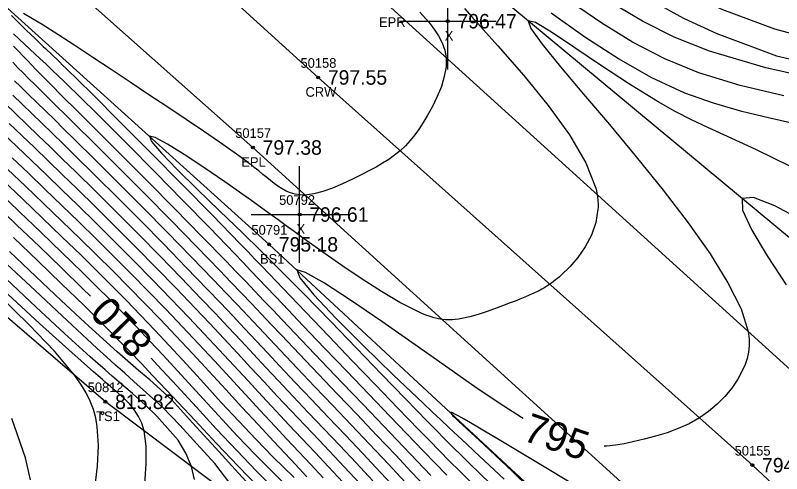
# Model space of a CAD drawing. Extents: x 1378535 to 1380697, y 997729 to 1000024.
# Drawn here: x 1378667.4 to 1378746.7, y 999815.4 to 999862.9 of the extents above; entities that cross this region are included whole.
import ezdxf

# ---------------------------------------------------------------- set-up
doc = ezdxf.new("R2010")
doc.units = 0
for name, color, linetype in [('RD_DTM_BkLn1', 7, 'Continuous'), ('RD_DTM_BkLn2', 7, 'Continuous'), ('RD_DTM_BkLn_txCode', 7, 'Continuous'), ('RD_DTM_Major1', 7, 'Continuous'), ('RD_DTM_Major1_Lbl', 7, 'Continuous'), ('RD_DTM_Minor1', 7, 'Continuous'), ('RD_EX_Misc', 7, 'Continuous'), ('RD_EX_Misc_txCode', 7, 'Continuous'), ('RD_EX_Road', 7, 'Continuous'), ('RD_EX_Road_txCode', 7, 'Continuous'), ('RD_EX_TX_Misc_ELEV', 7, 'Continuous'), ('RD_EX_TX_Road_ELEV', 7, 'Continuous'), ('RD_HC_Survey_ELEV', 7, 'Continuous'), ('RD_HC_Survey_txCode', 7, 'Continuous'), ('RD_SMD_Locator', 7, 'Continuous')]:
    doc.layers.add(name, color=color, linetype=linetype)

msp = doc.modelspace()

# ---------------------------------------------------------------- linework, layer by layer
at = {"layer": 'RD_DTM_BkLn1'}
msp.add_lwpolyline([(1379201.7, 999398.205), (1379156.533, 999438.891), (1379112.084, 999479.847), (1379066.495, 999520.561), (1379020.821, 999562.613), (1378974.239, 999604.981), (1378928.957, 999646.778), (1378882.739, 999688.619), (1378834.578, 999733.071), (1378787.698, 999775.121), (1378743.642, 999816.274), (1378698.706, 999856.431), (1378652.056, 999898.787), (1378607.023, 999939.646), (1378604.538, 999941.267)], dxfattribs=at)
at = {"layer": 'RD_DTM_BkLn2'}
for points in [[(1378843.617, 999885.073), (1378833.284, 999869.798), (1378802.971, 999829.09), (1378773.742, 999822.488), (1378758.678, 999830.541), (1378715.181, 999866.671), (1378674.59, 999902.834), (1378646.18, 999933.076), (1378637.895, 999948.377), (1378638.183, 999977.043)], [(1378760.972, 999750.758), (1378735.038, 999800.678), (1378693.628, 999839.142), (1378650.843, 999877.81), (1378599.986, 999906.202), (1378575.293, 999908.279)], [(1378753.21, 999744.316), (1378718.796, 999791.159), (1378676.682, 999822.843), (1378639.622, 999854.713), (1378600.054, 999886.249), (1378588.163, 999885.418), (1378551.81, 999886.228), (1378537.215, 999880.675)]]:
    msp.add_lwpolyline(points, dxfattribs=at)
at = {"layer": 'RD_DTM_Major1'}
for points in [[(1378719.45, 999877.341), (1378720.243, 999876.756), (1378722.953, 999874.721), (1378725.599, 999872.712), (1378727.796, 999871.046), (1378730.011, 999869.424), (1378732.318, 999867.851), (1378734.792, 999866.331), (1378737.51, 999864.871), (1378740.545, 999863.476), (1378745.923, 999861.481), (1378751.833, 999859.863)], [(1378747.504, 999847.256), (1378744.07, 999848.935), (1378742.356, 999849.729), (1378740.682, 999850.49), (1378739.024, 999851.253), (1378737.357, 999852.051), (1378735.658, 999852.921), (1378733.902, 999853.895), (1378730.913, 999855.732), (1378727.929, 999857.706), (1378725.171, 999859.583), (1378722.859, 999861.129), (1378721.213, 999862.11), (1378720.452, 999862.293), (1378720.726, 999861.511), (1378721.904, 999859.871), (1378723.784, 999857.547), (1378726.164, 999854.713), (1378728.844, 999851.544), (1378731.621, 999848.213), (1378734.412, 999844.749), (1378736.992, 999841.37), (1378739.261, 999838.147), (1378741.12, 999835.151), (1378742.469, 999832.455), (1378743.21, 999830.13), (1378743.314, 999829.358), (1378743.325, 999828.64), (1378743.254, 999827.965), (1378743.109, 999827.326), (1378742.9, 999826.71), (1378742.637, 999826.109), (1378742.127, 999825.175), (1378741.512, 999824.267), (1378740.8, 999823.399), (1378739.999, 999822.585), (1378739.116, 999821.838), (1378738.161, 999821.172), (1378737.094, 999820.575), (1378735.973, 999820.067), (1378734.814, 999819.638), (1378733.632, 999819.273), (1378732.446, 999818.96), (1378731.27, 999818.687), (1378730.378, 999818.498), (1378729.49, 999818.345), (1378728.594, 999818.245), (1378728.308, 999818.236)], [(1378667.086, 999858.003), (1378667.635, 999857.44), (1378668.17, 999856.896), (1378668.699, 999856.362), (1378669.404, 999855.658), (1378670.123, 999854.946), (1378670.87, 999854.21), (1378671.658, 999853.435), (1378672.501, 999852.606), (1378673.411, 999851.71), (1378675.642, 999849.496), (1378678.139, 999847), (1378680.79, 999844.334), (1378683.479, 999841.61), (1378686.096, 999838.94), (1378688.525, 999836.435), (1378689.67, 999835.243), (1378690.756, 999834.105), (1378691.802, 999833.004), (1378692.829, 999831.919), (1378693.855, 999830.833), (1378694.903, 999829.728), (1378696.76, 999827.772), (1378698.704, 999825.733), (1378700.703, 999823.639), (1378702.728, 999821.516), (1378704.75, 999819.393), (1378706.738, 999817.298), (1378708.343, 999815.599), (1378709.918, 999813.932)], [(1378666.061, 999850.672), (1378667.522, 999849.271), (1378669.031, 999847.827), (1378670.586, 999846.337), (1378672.184, 999844.797), (1378673.822, 999843.206), (1378675.73, 999841.331), (1378677.668, 999839.405), (1378679.614, 999837.447), (1378681.551, 999835.476), (1378683.458, 999833.511), (1378685.315, 999831.57), (1378686.908, 999829.883), (1378688.456, 999828.227), (1378689.966, 999826.6), (1378691.448, 999824.998), (1378692.91, 999823.418), (1378694.362, 999821.857), (1378695.681, 999820.449), (1378697.014, 999819.032), (1378698.378, 999817.586), (1378699.788, 999816.089), (1378701.262, 999814.52)], [(1378675.132, 999833.794), (1378674.361, 999834.556), (1378672.173, 999836.687), (1378669.862, 999838.91), (1378667.485, 999841.181), (1378665.094, 999843.459)], [(1378680.75, 999814.311), (1378680.917, 999816.409), (1378680.913, 999818.258), (1378680.7, 999819.82), (1378680.454, 999820.625), (1378680.12, 999821.335), (1378679.7, 999821.979), (1378679.198, 999822.581), (1378678.617, 999823.17), (1378677.959, 999823.772), (1378677.597, 999824.09), (1378677.215, 999824.422), (1378676.811, 999824.769), (1378676.385, 999825.134), (1378675.935, 999825.521), (1378675.46, 999825.932), (1378672.885, 999828.208), (1378669.875, 999830.937), (1378666.585, 999833.972), (1378663.165, 999837.172), (1378659.768, 999840.392), (1378656.894, 999843.154)], [(1378719.926, 999821.114), (1378719.757, 999821.21), (1378717.422, 999822.697), (1378714.91, 999824.402), (1378712.221, 999826.284), (1378708.754, 999828.727), (1378705.279, 999831.157), (1378702.056, 999833.362), (1378699.343, 999835.128), (1378697.398, 999836.242), (1378696.482, 999836.491), (1378696.808, 999835.676), (1378698.255, 999833.932), (1378700.54, 999831.511), (1378703.376, 999828.664), (1378706.48, 999825.64), (1378709.565, 999822.692), (1378710.489, 999821.818), (1378711.389, 999820.97), (1378712.271, 999820.142), (1378713.143, 999819.326), (1378714.01, 999818.518), (1378714.878, 999817.71), (1378717.964, 999814.839)], [(1378694.284, 999813.703), (1378692.312, 999815.668), (1378690.269, 999817.793), (1378688.189, 999820.015), (1378686.107, 999822.272), (1378684.058, 999824.503), (1378682.077, 999826.644), (1378681.414, 999827.35)]]:
    msp.add_lwpolyline(points, dxfattribs=at)
at = {"layer": 'RD_DTM_Minor1'}
for points in [[(1378746.896, 999854.541), (1378742.392, 999855.583), (1378738.097, 999856.909), (1378734.573, 999858.374), (1378731.251, 999860.101), (1378728.059, 999862.056), (1378724.925, 999864.202)], [(1378751.345, 999856.027), (1378745.027, 999857.422), (1378739.222, 999859.149), (1378735.565, 999860.616), (1378732.268, 999862.264), (1378729.236, 999864.071)], [(1378733.45, 999864.249), (1378736.523, 999862.575), (1378739.978, 999860.969), (1378746.155, 999858.658), (1378752.854, 999857.13)], [(1378709.236, 999863.198), (1378709.544, 999862.847), (1378710.141, 999862.148), (1378710.686, 999861.453), (1378711.159, 999860.749), (1378711.541, 999860.026), (1378711.812, 999859.271), (1378711.951, 999858.473), (1378711.936, 999857.522), (1378711.761, 999856.523), (1378711.451, 999855.494), (1378711.034, 999854.458), (1378710.539, 999853.434), (1378709.991, 999852.441), (1378709.58, 999851.76), (1378709.152, 999851.108), (1378708.703, 999850.488), (1378708.23, 999849.903), (1378707.727, 999849.356), (1378707.192, 999848.848), (1378706.618, 999848.379), (1378706.011, 999847.946), (1378705.372, 999847.541), (1378704.705, 999847.156), (1378704.014, 999846.783), (1378703.301, 999846.416), (1378702.272, 999845.903), (1378701.23, 999845.413), (1378700.196, 999844.975), (1378699.192, 999844.616), (1378698.243, 999844.364), (1378697.369, 999844.249), (1378696.826, 999844.259), (1378696.322, 999844.338), (1378695.849, 999844.478), (1378695.398, 999844.671), (1378694.963, 999844.91), (1378694.536, 999845.186), (1378694.163, 999845.455), (1378693.783, 999845.747), (1378693.392, 999846.06), (1378692.981, 999846.394), (1378692.547, 999846.749), (1378692.081, 999847.122), (1378691.964, 999847.215), (1378691.845, 999847.308), (1378691.723, 999847.403), (1378691.599, 999847.498), (1378691.473, 999847.595), (1378691.345, 999847.693), (1378690.018, 999848.667), (1378688.503, 999849.731), (1378686.829, 999850.872), (1378685.028, 999852.079), (1378683.13, 999853.341), (1378681.168, 999854.646), (1378679.229, 999855.941), (1378677.289, 999857.239), (1378675.378, 999858.511), (1378673.527, 999859.731), (1378671.768, 999860.871), (1378670.13, 999861.904), (1378669.124, 999862.518), (1378668.216, 999863.052)], [(1378713.859, 999863.561), (1378714.623, 999862.711), (1378717.3, 999859.719), (1378719.99, 999856.625), (1378722.52, 999853.515), (1378724.719, 999850.476), (1378726.416, 999847.598), (1378727.44, 999844.967), (1378727.468, 999844.854), (1378727.494, 999844.743), (1378727.518, 999844.631), (1378727.541, 999844.521), (1378727.561, 999844.411), (1378727.58, 999844.302), (1378727.589, 999844.249), (1378727.597, 999844.196), (1378727.619, 999844.038), (1378727.625, 999843.985), (1378727.646, 999843.781), (1378727.661, 999843.579), (1378727.669, 999843.378), (1378727.672, 999843.18), (1378727.669, 999842.982), (1378727.66, 999842.787), (1378727.44, 999841.407), (1378726.986, 999840.106), (1378726.351, 999838.897), (1378725.59, 999837.797), (1378724.755, 999836.821), (1378723.9, 999835.983), (1378723.691, 999835.798), (1378723.484, 999835.622), (1378723.279, 999835.456), (1378723.076, 999835.298), (1378722.875, 999835.15), (1378722.677, 999835.01), (1378722.472, 999834.873), (1378722.269, 999834.744), (1378722.067, 999834.623), (1378721.865, 999834.508), (1378721.663, 999834.398), (1378721.46, 999834.292), (1378721.01, 999834.074), (1378720.55, 999833.867), (1378720.078, 999833.668), (1378719.592, 999833.472), (1378719.091, 999833.277), (1378718.572, 999833.077), (1378717.775, 999832.769), (1378716.948, 999832.457), (1378716.103, 999832.156), (1378715.251, 999831.879), (1378714.402, 999831.64), (1378713.569, 999831.454), (1378713.231, 999831.397), (1378712.895, 999831.353), (1378712.561, 999831.324), (1378712.227, 999831.313), (1378711.891, 999831.323), (1378711.552, 999831.354), (1378711.141, 999831.423), (1378710.719, 999831.525), (1378710.285, 999831.659), (1378709.836, 999831.824), (1378709.368, 999832.02), (1378708.88, 999832.244), (1378707.167, 999833.137), (1378705.27, 999834.258), (1378703.248, 999835.547), (1378701.163, 999836.949), (1378699.074, 999838.407), (1378697.042, 999839.864), (1378696.212, 999840.469), (1378695.39, 999841.069), (1378694.568, 999841.671), (1378693.732, 999842.282), (1378692.873, 999842.907), (1378691.978, 999843.552), (1378691.842, 999843.649), (1378691.706, 999843.747), (1378691.568, 999843.846), (1378691.289, 999844.044), (1378691.149, 999844.145), (1378689.026, 999845.636), (1378686.861, 999847.116), (1378684.827, 999848.456), (1378683.096, 999849.527), (1378681.842, 999850.198), (1378681.238, 999850.34), (1378681.456, 999849.79), (1378682.475, 999848.597), (1378684.111, 999846.907), (1378686.182, 999844.863), (1378688.503, 999842.613), (1378690.893, 999840.299), (1378691.499, 999839.708), (1378692.099, 999839.122), (1378692.693, 999838.539), (1378693.284, 999837.956), (1378693.873, 999837.374), (1378694.46, 999836.79), (1378697.244, 999833.986), (1378699.997, 999831.167), (1378702.685, 999828.386), (1378705.273, 999825.696), (1378707.725, 999823.149), (1378710.007, 999820.8), (1378710.903, 999819.887), (1378711.778, 999819.004), (1378712.648, 999818.135), (1378713.527, 999817.266), (1378714.43, 999816.382), (1378715.373, 999815.47), (1378717.83, 999813.118)], [(1378748.351, 999851.554), (1378745.457, 999852.211), (1378742.54, 999852.914), (1378739.607, 999853.751), (1378736.663, 999854.81), (1378733.224, 999856.407), (1378729.774, 999858.36), (1378726.311, 999860.606), (1378722.828, 999863.082)], [(1378666.967, 999862.843), (1378667.655, 999862.148), (1378668.482, 999861.342), (1378669.409, 999860.453), (1378669.616, 999860.255), (1378669.826, 999860.054), (1378670.039, 999859.851), (1378670.255, 999859.645), (1378670.473, 999859.435), (1378670.695, 999859.223), (1378670.994, 999858.936), (1378671.298, 999858.642), (1378671.609, 999858.342), (1378671.927, 999858.035), (1378672.253, 999857.719), (1378672.586, 999857.395), (1378675.267, 999854.761), (1378678.261, 999851.782), (1378681.43, 999848.597), (1378684.64, 999845.347), (1378687.754, 999842.169), (1378690.637, 999839.203), (1378691.411, 999838.402), (1378692.161, 999837.623), (1378692.896, 999836.859), (1378693.622, 999836.103), (1378694.346, 999835.347), (1378695.077, 999834.583), (1378697.406, 999832.149), (1378699.81, 999829.635), (1378702.239, 999827.098), (1378704.639, 999824.597), (1378706.956, 999822.19), (1378709.139, 999819.934), (1378710.22, 999818.823), (1378711.27, 999817.751), (1378712.308, 999816.7), (1378713.357, 999815.649), (1378714.436, 999814.581)], [(1378667.163, 999860.951), (1378667.757, 999860.399), (1378668.324, 999859.87), (1378668.867, 999859.363), (1378669.39, 999858.874), (1378669.895, 999858.4), (1378670.543, 999857.79), (1378671.173, 999857.194), (1378671.793, 999856.602), (1378672.413, 999856.008), (1378673.041, 999855.402), (1378673.685, 999854.775), (1378676.216, 999852.284), (1378678.969, 999849.532), (1378681.835, 999846.634), (1378684.707, 999843.703), (1378687.475, 999840.854), (1378690.032, 999838.2), (1378690.906, 999837.287), (1378691.749, 999836.404), (1378692.572, 999835.539), (1378694.208, 999833.818), (1378695.045, 999832.937), (1378697.153, 999830.724), (1378699.374, 999828.398), (1378701.654, 999826.015), (1378703.937, 999823.632), (1378706.172, 999821.302), (1378709.57, 999817.765), (1378710.798, 999816.493), (1378712.009, 999815.247)], [(1378667.186, 999859.673), (1378667.678, 999859.151), (1378668.15, 999858.653), (1378668.606, 999858.174), (1378669.053, 999857.71), (1378669.494, 999857.255), (1378670.081, 999856.657), (1378670.678, 999856.053), (1378671.296, 999855.433), (1378671.945, 999854.784), (1378672.637, 999854.095), (1378673.381, 999853.354), (1378675.656, 999851.083), (1378678.25, 999848.484), (1378681.031, 999845.686), (1378683.868, 999842.819), (1378686.629, 999840.01), (1378689.182, 999837.39), (1378690.218, 999836.317), (1378691.205, 999835.29), (1378692.159, 999834.293), (1378693.096, 999833.309), (1378694.035, 999832.323), (1378694.991, 999831.318), (1378696.978, 999829.234), (1378699.061, 999827.053), (1378701.198, 999824.816), (1378703.35, 999822.565), (1378705.474, 999820.34), (1378707.53, 999818.183), (1378708.964, 999816.676), (1378710.361, 999815.21)], [(1378667.282, 999856.095), (1378667.903, 999855.477), (1378668.733, 999854.659), (1378669.583, 999853.828), (1378670.468, 999852.966), (1378671.4, 999852.059), (1378672.394, 999851.089), (1378673.462, 999850.041), (1378675.649, 999847.879), (1378678.046, 999845.488), (1378680.56, 999842.959), (1378683.1, 999840.384), (1378685.571, 999837.854), (1378687.883, 999835.462), (1378689.128, 999834.16), (1378690.308, 999832.917), (1378691.444, 999831.714), (1378692.557, 999830.53), (1378693.67, 999829.348), (1378694.802, 999828.148), (1378696.542, 999826.311), (1378698.353, 999824.407), (1378700.217, 999822.451), (1378702.117, 999820.457), (1378704.033, 999818.441), (1378705.948, 999816.416), (1378707.722, 999814.531)], [(1378667.1, 999854.603), (1378668.064, 999853.662), (1378669.054, 999852.701), (1378670.085, 999851.704), (1378671.166, 999850.658), (1378672.312, 999849.546), (1378673.533, 999848.352), (1378675.667, 999846.248), (1378677.957, 999843.966), (1378680.332, 999841.577), (1378682.719, 999839.153), (1378685.047, 999836.766), (1378687.244, 999834.485), (1378688.583, 999833.08), (1378689.855, 999831.733), (1378691.082, 999830.427), (1378692.284, 999829.143), (1378693.482, 999827.864), (1378694.695, 999826.572), (1378696.325, 999824.847), (1378698.01, 999823.073), (1378699.743, 999821.251), (1378701.518, 999819.386), (1378703.326, 999817.479), (1378705.161, 999815.534), (1378707.101, 999813.465)], [(1378666.29, 999853.738), (1378667.395, 999852.665), (1378668.535, 999851.565), (1378669.719, 999850.426), (1378670.954, 999849.236), (1378672.252, 999847.98), (1378673.619, 999846.648), (1378675.689, 999844.61), (1378677.866, 999842.442), (1378680.099, 999840.196), (1378682.334, 999837.924), (1378684.52, 999835.678), (1378686.605, 999833.51), (1378688.033, 999832.005), (1378689.397, 999830.555), (1378690.717, 999829.144), (1378692.009, 999827.757), (1378693.293, 999826.381), (1378694.586, 999824.999), (1378696.11, 999823.382), (1378697.674, 999821.732), (1378699.279, 999820.04), (1378700.93, 999818.301), (1378702.628, 999816.507), (1378704.375, 999814.65)], [(1378666.728, 999851.668), (1378668.025, 999850.422), (1378669.368, 999849.133), (1378670.762, 999847.794), (1378672.21, 999846.396), (1378673.716, 999844.931), (1378675.711, 999842.97), (1378677.77, 999840.921), (1378679.86, 999838.819), (1378681.945, 999836.699), (1378683.991, 999834.593), (1378685.962, 999832.537), (1378687.475, 999830.939), (1378688.931, 999829.386), (1378690.345, 999827.868), (1378691.731, 999826.375), (1378693.103, 999824.898), (1378694.475, 999823.428), (1378695.896, 999821.915), (1378697.342, 999820.384), (1378698.825, 999818.819), (1378700.354, 999817.203), (1378701.94, 999815.522), (1378703.593, 999813.76)], [(1378667.028, 999848.114), (1378668.707, 999846.509), (1378670.425, 999844.864), (1378672.17, 999843.185), (1378673.932, 999841.475), (1378675.745, 999839.696), (1378677.557, 999837.896), (1378679.362, 999836.081), (1378681.152, 999834.258), (1378682.921, 999832.432), (1378684.662, 999830.611), (1378686.33, 999828.841), (1378687.967, 999827.085), (1378689.575, 999825.347), (1378691.156, 999823.632), (1378692.712, 999821.945), (1378694.245, 999820.289), (1378695.463, 999818.982), (1378696.688, 999817.673), (1378697.94, 999816.338), (1378699.237, 999814.952)], [(1378697.543, 999815.062), (1378696.376, 999816.295), (1378695.238, 999817.504), (1378694.107, 999818.714), (1378692.476, 999820.477), (1378690.818, 999822.28), (1378689.137, 999824.112), (1378687.436, 999825.961), (1378685.718, 999827.815), (1378683.987, 999829.661), (1378682.37, 999831.359), (1378680.742, 999833.045), (1378679.099, 999834.721), (1378677.438, 999836.394), (1378675.754, 999838.066), (1378674.046, 999839.742), (1378672.169, 999841.562), (1378670.279, 999843.379), (1378668.397, 999845.179), (1378666.542, 999846.949)], [(1378696.221, 999814.985), (1378695.135, 999816.03), (1378694.062, 999817.091), (1378692.276, 999818.921), (1378690.478, 999820.826), (1378688.675, 999822.779), (1378686.871, 999824.754), (1378685.073, 999826.724), (1378683.287, 999828.663), (1378681.8, 999830.25), (1378680.314, 999831.81), (1378678.817, 999833.353), (1378677.3, 999834.892), (1378675.751, 999836.44), (1378674.158, 999838.01), (1378672.175, 999839.937), (1378670.144, 999841.891), (1378668.096, 999843.847), (1378666.064, 999845.785)], [(1378695.086, 999814.497), (1378694.146, 999815.404), (1378692.253, 999817.308), (1378690.327, 999819.325), (1378688.389, 999821.412), (1378686.454, 999823.525), (1378684.54, 999825.622), (1378682.666, 999827.658), (1378681.284, 999829.136), (1378679.918, 999830.573), (1378678.549, 999831.988), (1378677.162, 999833.399), (1378675.739, 999834.824), (1378674.262, 999836.281), (1378672.176, 999838.311), (1378670.005, 999840.399), (1378667.793, 999842.513), (1378665.581, 999844.62)], [(1378748.95, 999841.539), (1378745.958, 999843.118), (1378743.756, 999843.997), (1378742.6, 999843.896), (1378742.631, 999842.701), (1378743.589, 999840.622), (1378745.186, 999837.943), (1378747.135, 999834.949)], [(1378692.521, 999814.008), (1378690.408, 999816.183), (1378688.19, 999818.52), (1378685.933, 999820.926), (1378683.704, 999823.309), (1378681.569, 999825.58), (1378680.369, 999826.841), (1378679.203, 999828.053), (1378678.05, 999829.236), (1378676.889, 999830.412), (1378675.698, 999831.603), (1378674.454, 999832.831), (1378672.154, 999835.071), (1378669.699, 999837.433), (1378667.156, 999839.863)], [(1378692.767, 999812.918), (1378690.472, 999815.438), (1378688.08, 999818.061), (1378685.707, 999820.664), (1378683.51, 999823.077), (1378681.277, 999825.111), (1378680.116, 999826.098), (1378678.999, 999827.065), (1378677.904, 999828.027), (1378676.812, 999829.002), (1378675.702, 999830.008), (1378674.554, 999831.061), (1378672.097, 999833.347), (1378669.476, 999835.822), (1378666.763, 999838.415)], [(1378689.548, 999814.429), (1378688.003, 999816.455), (1378686.154, 999818.485), (1378684.378, 999820.433), (1378682.584, 999822.269), (1378680.602, 999824.07), (1378679.632, 999824.942), (1378678.681, 999825.798), (1378677.734, 999826.65), (1378676.78, 999827.513), (1378675.805, 999828.398), (1378674.796, 999829.321), (1378672.193, 999831.73), (1378669.399, 999834.352), (1378666.494, 999837.108)], [(1378685.897, 999814.808), (1378685.601, 999816.133), (1378685.02, 999817.532), (1378684.205, 999818.855), (1378683.12, 999820.123), (1378682.01, 999821.341), (1378680.789, 999822.522), (1378679.471, 999823.694), (1378678.79, 999824.289), (1378678.1, 999824.89), (1378677.393, 999825.506), (1378676.664, 999826.144), (1378675.907, 999826.81), (1378675.117, 999827.512), (1378672.45, 999829.929), (1378669.513, 999832.651), (1378666.412, 999835.572)], [(1378675.601, 999813.875), (1378675.863, 999816.181), (1378675.955, 999818.316), (1378675.835, 999820.25), (1378675.674, 999821.172), (1378675.435, 999822.053), (1378675.107, 999822.914), (1378674.68, 999823.775), (1378674.146, 999824.659), (1378673.493, 999825.585), (1378671.409, 999828.079), (1378668.746, 999830.855), (1378665.679, 999833.818)], [(1378668.926, 999814.743), (1378668.395, 999817.046), (1378667.005, 999821.127)], [(1378726.209, 999813.629), (1378722.952, 999815.59), (1378719.835, 999817.456), (1378717.075, 999819.105), (1378716.098, 999819.69), (1378715.223, 999820.212), (1378714.455, 999820.667), (1378713.8, 999821.049), (1378713.265, 999821.353), (1378712.854, 999821.572), (1378712.709, 999821.643), (1378712.592, 999821.694), (1378712.505, 999821.724), (1378712.448, 999821.732), (1378712.421, 999821.718), (1378712.427, 999821.681), (1378712.467, 999821.615), (1378712.543, 999821.522), (1378712.654, 999821.402), (1378712.8, 999821.254), (1378712.98, 999821.078), (1378713.193, 999820.875), (1378713.267, 999820.805), (1378713.345, 999820.732), (1378713.426, 999820.656), (1378713.51, 999820.578), (1378713.597, 999820.497), (1378713.687, 999820.413), (1378715.866, 999818.402), (1378718.826, 999815.619), (1378722.275, 999812.236)]]:
    msp.add_lwpolyline(points, dxfattribs=at)
at = {"layer": 'RD_EX_Misc'}
for p, q in [((1378712.117, 999857.256), (1378712.117, 999867.256)), ((1378707.117, 999862.256), (1378717.117, 999862.256)), ((1378696.776, 999837.237), (1378696.776, 999847.237)), ((1378691.776, 999842.237), (1378701.776, 999842.237))]:
    msp.add_line(p, q, dxfattribs=at)
at = {"layer": 'RD_EX_Road'}
for points in [[(1379209.475, 999405.54), (1379163.997, 999446.485), (1379118.805, 999488.017), (1379074.408, 999528.841), (1379028.669, 999569.9), (1378981.979, 999612.718), (1378937.166, 999653.911), (1378890.129, 999696.785), (1378842.566, 999740.72), (1378794.879, 999783.075), (1378749.806, 999824.149), (1378706.231, 999863.66), (1378659.579, 999905.32), (1378614.058, 999947.757), (1378610.306, 999950.384)], [(1379194.921, 999391.17), (1379151.382, 999431.093), (1379105.356, 999472.756), (1379062.213, 999513.117), (1379014.238, 999555.894), (1378967.91, 999597.354), (1378922.421, 999639.979), (1378876.774, 999681.523), (1378827.896, 999726.217), (1378781.196, 999768.463), (1378736.445, 999808.724), (1378691.95, 999849.175), (1378644.395, 999891.391), (1378600.504, 999932.423), (1378598.568, 999933.73)]]:
    msp.add_lwpolyline(points, dxfattribs=at)
at = {"layer": 'RD_SMD_Locator'}
for centre in [(1378712.117, 999862.256), (1378698.706, 999856.431), (1378691.95, 999849.175), (1378696.776, 999842.237), (1378693.628, 999839.142), (1378676.682, 999822.843), (1378676.381, 999821.657), (1378743.642, 999816.274)]:
    msp.add_circle(centre, 0.15, dxfattribs=at)

# ---------------------------------------------------------------- texts
at = {"layer": 'RD_DTM_BkLn_txCode'}
for s, p in [('50791', (1378691.793, 999840.142)), ('BS1', (1378692.683, 999837.142)), ('50812', (1378674.847, 999823.843)), ('TS1', (1378675.721, 999820.843))]:
    msp.add_text(s, height=1, dxfattribs=at).set_placement(p)
at = {"layer": 'RD_DTM_Major1_Lbl'}
for s, rotation, p in [('810', 134.27155, (1378681.754, 999829.215)), ('795', 341.05418, (1378719.746, 999818.895))]:
    msp.add_text(s, height=3, rotation=rotation, dxfattribs=at).set_placement(p)
at = {"layer": 'RD_EX_Misc_txCode'}
for s, p in [('X', (1378711.802, 999860.256)), ('50792', (1378694.658, 999843.237)), ('X', (1378696.461, 999840.237))]:
    msp.add_text(s, height=1, dxfattribs=at).set_placement(p)
at = {"layer": 'RD_EX_Road_txCode'}
for s, p in [('EPR', (1378705.003, 999861.66)), ('50157', (1378690.115, 999850.175)), ('EPL', (1378690.745, 999847.175))]:
    msp.add_text(s, height=1, dxfattribs=at).set_placement(p)
at = {"layer": 'RD_EX_TX_Misc_ELEV'}
for s, p in [('796.47', (1378713.117, 999861.506)), ('796.61', (1378697.776, 999841.487)), ('795.18', (1378694.628, 999838.392)), ('815.82', (1378677.682, 999822.093))]:
    msp.add_text(s, height=1.5, dxfattribs=at).set_placement(p)
at = {"layer": 'RD_EX_TX_Road_ELEV'}
msp.add_text('797.38', height=1.5, dxfattribs=at).set_placement((1378692.95, 999848.425))
at = {"layer": 'RD_HC_Survey_ELEV'}
for s, p in [('797.55', (1378699.706, 999855.681)), ('794.65', (1378744.642, 999815.524))]:
    msp.add_text(s, height=1.5, dxfattribs=at).set_placement(p)
at = {"layer": 'RD_HC_Survey_txCode'}
for s, p in [('50158', (1378696.871, 999857.431)), ('CRW', (1378697.391, 999854.431)), ('50155', (1378741.807, 999817.274))]:
    msp.add_text(s, height=1, dxfattribs=at).set_placement(p)

doc.saveas('drawing.dxf')
